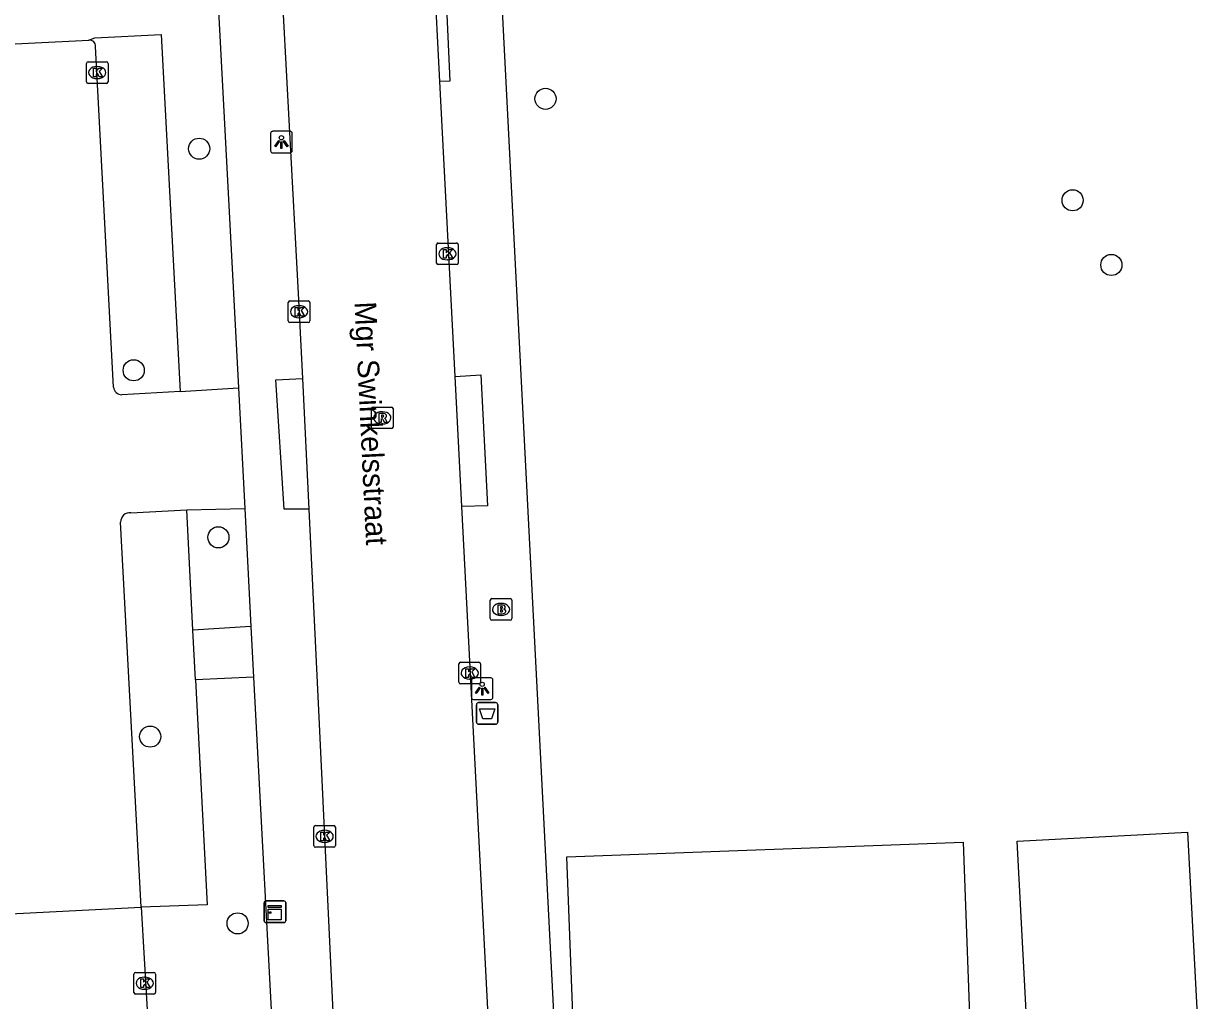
# Model space of a CAD drawing. Extents: x 160026 to 161302, y 384757 to 385701.
# Drawn here: x 160931.4 to 160985.9, y 385265.9 to 385311.2 of the extents above; entities that cross this region are included whole.
import ezdxf

# ---------------------------------------------------------------- set-up
doc = ezdxf.new("R2010")
doc.units = 0
for name, color, linetype in [('IMGEO_Afvalbak', 7, 'Continuous'), ('IMGEO_Boom', 7, 'Continuous'), ('IMGEO_Brandkraan', 7, 'Continuous'), ('IMGEO_Kast', 7, 'Continuous'), ('IMGEO_Kolk', 7, 'Continuous'), ('IMGEO_Lichtpunt', 7, 'Continuous'), ('IMGEO_Openbare_ruimte_label', 7, 'Continuous'), ('IMGEO_Pand', 7, 'Continuous'), ('IMGEO_Parkeervlak_open', 7, 'Continuous'), ('IMGEO_Rijbaan_lokaal_open', 7, 'Continuous'), ('IMGEO_Rioolput', 7, 'Continuous'), ('IMGEO_Voetpad_open', 7, 'Continuous')]:
    doc.layers.add(name, color=color, linetype=linetype)

msp = doc.modelspace()

# ---------------------------------------------------------------- linework, layer by layer
at = {"layer": 'IMGEO_Afvalbak'}
for p, q in [((160952.402, 385278.802), (160952.402, 385279.602)), ((160952.402, 385279.602), (160952.402, 385278.802)), ((160952.502, 385279.702), (160953.292, 385279.702)), ((160953.292, 385279.702), (160952.502, 385279.702)), ((160953.392, 385279.602), (160953.392, 385278.802)), ((160953.392, 385278.802), (160953.392, 385279.602)), ((160953.292, 385278.702), (160952.502, 385278.702)), ((160952.502, 385278.702), (160953.292, 385278.702))]:
    msp.add_line(p, q, dxfattribs=at)
msp.add_lwpolyline([(160952.545, 385279.416), (160953.249, 385279.416), (160953.1, 385278.946), (160952.694, 385278.946), (160952.545, 385279.416)], dxfattribs=at)
for centre, start, end in [((160952.502, 385279.602), 90, 180), ((160952.502, 385279.602), 90, 180), ((160953.292, 385279.602), 0, 90), ((160953.292, 385279.602), 360, 90), ((160952.502, 385278.802), 180, 270), ((160952.502, 385278.802), 180, 270), ((160953.292, 385278.802), 270, 0), ((160953.292, 385278.802), 270, 0)]:
    msp.add_arc(centre, 0.1, start, end, dxfattribs=at)
at = {"layer": 'IMGEO_Boom'}
for centre in [(160955.601, 385307.665), (160939.555, 385305.353), (160980.022, 385302.965), (160981.819, 385299.969), (160936.522, 385295.09), (160940.448, 385287.356), (160937.285, 385278.125), (160941.336, 385269.478)]:
    msp.add_circle(centre, 0.489, dxfattribs=at)
at = {"layer": 'IMGEO_Brandkraan'}
for p, q in [((160953.041, 385283.592), (160953.041, 385284.444)), ((160953.116, 385284.518), (160953.968, 385284.518)), ((160954.042, 385284.444), (160954.042, 385283.592)), ((160953.529, 385284.298), (160953.554, 385284.298)), ((160953.968, 385283.518), (160953.116, 385283.518)), ((160953.552, 385283.738), (160953.527, 385283.738))]:
    msp.add_line(p, q, dxfattribs=at)
for points in [[(160953.041, 385283.592), (160953.041, 385284.444)], [(160953.116, 385284.518), (160953.968, 385284.518)], [(160954.042, 385284.444), (160954.042, 385283.592)], [(160953.389, 385284.218), (160953.389, 385283.818), (160953.602, 385283.818)], [(160953.62, 385284.218), (160953.389, 385284.218)], [(160953.568, 385284.137), (160953.514, 385284.137), (160953.514, 385284.061)], [(160953.514, 385284.061), (160953.567, 385284.061)], [(160953.576, 385283.985), (160953.514, 385283.985), (160953.514, 385283.904)], [(160953.514, 385283.904), (160953.576, 385283.904)], [(160953.968, 385283.518), (160953.116, 385283.518)]]:
    msp.add_lwpolyline(points, dxfattribs=at)
for centre, radius, start, end in [((160953.118, 385284.442), 0.0765, 91.552, 178.448), ((160953.118, 385284.442), 0.0765, 91.552, 178.448), ((160953.966, 385284.442), 0.0765, 1.552, 88.448), ((160953.966, 385284.442), 0.0765, 1.552, 88.448), ((160953.569, 385284.099), 0.0379, 267.8285, 90.9355), ((160953.577, 385283.944), 0.0404, 269.8759, 90.5077), ((160953.624, 385284.073), 0.145, 59.4692, 91.5367), ((160953.649, 385284.12), 0.0922, 285.5137, 58.1501), ((160953.654, 385283.928), 0.105, 301.3115, 78.989), ((160953.118, 385283.594), 0.0765, 181.552, 268.448), ((160953.118, 385283.594), 0.0765, 181.552, 268.448), ((160953.608, 385284.069), 0.251, 268.6676, 293.5347), ((160953.966, 385283.594), 0.0765, 271.552, 358.448), ((160953.966, 385283.594), 0.0765, 271.552, 358.448)]:
    msp.add_arc(centre, radius, start, end, dxfattribs=at)
for centre, major_axis, ratio, start_param, end_param in [((160953.528, 385284.018), (-0.387, 0.002), 0.722429, 4.712389, 7.853982), ((160953.553, 385284.018), (-0.39, 0.002), 0.717154, 1.570796, 4.712389)]:
    msp.add_ellipse(centre, major_axis=major_axis, ratio=ratio, start_param=start_param, end_param=end_param, dxfattribs=at)
at = {"layer": 'IMGEO_Kast'}
for p, q in [((160942.565, 385269.59), (160942.565, 385270.431)), ((160942.565, 385270.431), (160942.565, 385269.59)), ((160942.64, 385270.515), (160943.481, 385270.515)), ((160943.481, 385270.515), (160942.64, 385270.515)), ((160943.565, 385270.44), (160943.565, 385269.599)), ((160943.565, 385269.599), (160943.565, 385270.44)), ((160943.49, 385269.515), (160942.649, 385269.515)), ((160942.649, 385269.515), (160943.49, 385269.515))]:
    msp.add_line(p, q, dxfattribs=at)
for points in [[(160942.76, 385270.305), (160943.36, 385270.305), (160943.36, 385270.22), (160942.76, 385270.22), (160942.76, 385270.305)], [(160942.76, 385270.13), (160943.36, 385270.13), (160943.36, 385269.641), (160942.76, 385269.641), (160942.76, 385270.13)]]:
    msp.add_lwpolyline(points, dxfattribs=at)
msp.add_circle((160942.844, 385269.979), 0.0377, dxfattribs=at)
for centre, start, end in [((160942.643, 385270.437), 92.4484, 184.2845), ((160942.643, 385270.437), 92.4484, 184.2845), ((160943.487, 385270.437), 2.4484, 94.2845), ((160943.487, 385270.437), 2.4484, 94.2845), ((160942.643, 385269.593), 182.4484, 274.2845), ((160942.643, 385269.593), 182.4484, 274.2845), ((160943.487, 385269.593), 272.4484, 4.2845), ((160943.487, 385269.593), 272.4484, 4.2845)]:
    msp.add_arc(centre, 0.0779, start, end, dxfattribs=at)
at = {"layer": 'IMGEO_Kolk'}
for p, q in [((160934.332, 385308.454), (160934.332, 385309.306)), ((160934.407, 385309.38), (160935.259, 385309.38)), ((160934.82, 385309.16), (160934.845, 385309.16)), ((160935.333, 385309.306), (160935.333, 385308.454)), ((160934.843, 385308.6), (160934.818, 385308.6)), ((160935.259, 385308.38), (160934.407, 385308.38)), ((160950.557, 385300.06), (160950.557, 385300.912)), ((160950.632, 385300.986), (160951.484, 385300.986)), ((160951.558, 385300.912), (160951.558, 385300.06)), ((160951.045, 385300.766), (160951.07, 385300.766)), ((160951.484, 385299.986), (160950.632, 385299.986)), ((160951.068, 385300.206), (160951.043, 385300.206)), ((160943.685, 385297.378), (160943.685, 385298.23)), ((160943.76, 385298.304), (160944.612, 385298.304)), ((160944.173, 385298.084), (160944.198, 385298.084)), ((160944.686, 385298.23), (160944.686, 385297.378)), ((160944.196, 385297.524), (160944.171, 385297.524)), ((160944.612, 385297.304), (160943.76, 385297.304)), ((160951.589, 385280.646), (160951.589, 385281.498)), ((160951.664, 385281.572), (160952.516, 385281.572)), ((160952.077, 385281.352), (160952.102, 385281.352)), ((160952.59, 385281.498), (160952.59, 385280.646)), ((160952.1, 385280.792), (160952.075, 385280.792)), ((160952.516, 385280.572), (160951.664, 385280.572)), ((160944.868, 385273.081), (160944.868, 385273.933)), ((160944.943, 385274.007), (160945.795, 385274.007)), ((160945.356, 385273.787), (160945.381, 385273.787)), ((160945.869, 385273.933), (160945.869, 385273.081)), ((160945.795, 385273.007), (160944.943, 385273.007)), ((160945.379, 385273.227), (160945.354, 385273.227)), ((160936.534, 385266.28), (160936.534, 385267.132)), ((160936.609, 385267.206), (160937.461, 385267.206)), ((160937.535, 385267.132), (160937.535, 385266.28)), ((160937.022, 385266.986), (160937.047, 385266.986)), ((160937.461, 385266.206), (160936.609, 385266.206)), ((160937.045, 385266.426), (160937.02, 385266.426))]:
    msp.add_line(p, q, dxfattribs=at)
for points in [[(160934.332, 385308.454), (160934.332, 385309.306)], [(160934.407, 385309.38), (160935.259, 385309.38)], [(160934.653, 385309.08), (160934.776, 385309.08), (160934.776, 385308.929), (160934.906, 385309.08), (160935.07, 385309.08), (160934.924, 385308.929), (160935.077, 385308.68), (160934.925, 385308.68), (160934.84, 385308.844), (160934.776, 385308.777), (160934.776, 385308.68), (160934.653, 385308.68), (160934.653, 385309.08)], [(160935.333, 385309.306), (160935.333, 385308.454)], [(160935.259, 385308.38), (160934.407, 385308.38)], [(160950.557, 385300.06), (160950.557, 385300.912)], [(160950.632, 385300.986), (160951.484, 385300.986)], [(160951.558, 385300.912), (160951.558, 385300.06)], [(160950.878, 385300.686), (160951.001, 385300.686), (160951.001, 385300.535), (160951.131, 385300.686), (160951.295, 385300.686), (160951.149, 385300.535), (160951.302, 385300.286), (160951.15, 385300.286), (160951.065, 385300.45), (160951.001, 385300.383), (160951.001, 385300.286), (160950.878, 385300.286), (160950.878, 385300.686)], [(160951.484, 385299.986), (160950.632, 385299.986)], [(160943.685, 385297.378), (160943.685, 385298.23)], [(160943.76, 385298.304), (160944.612, 385298.304)], [(160944.686, 385298.23), (160944.686, 385297.378)], [(160944.006, 385298.004), (160944.129, 385298.004), (160944.129, 385297.853), (160944.259, 385298.004), (160944.423, 385298.004), (160944.277, 385297.853), (160944.43, 385297.604), (160944.278, 385297.604), (160944.193, 385297.768), (160944.129, 385297.701), (160944.129, 385297.604), (160944.006, 385297.604), (160944.006, 385298.004)], [(160944.612, 385297.304), (160943.76, 385297.304)], [(160951.589, 385280.646), (160951.589, 385281.498)], [(160951.664, 385281.572), (160952.516, 385281.572)], [(160951.91, 385281.272), (160952.033, 385281.272), (160952.033, 385281.121), (160952.163, 385281.272), (160952.327, 385281.272), (160952.181, 385281.121), (160952.334, 385280.872), (160952.182, 385280.872), (160952.097, 385281.036), (160952.033, 385280.969), (160952.033, 385280.872), (160951.91, 385280.872), (160951.91, 385281.272)], [(160952.59, 385281.498), (160952.59, 385280.646)], [(160952.516, 385280.572), (160951.664, 385280.572)], [(160944.868, 385273.081), (160944.868, 385273.933)], [(160944.943, 385274.007), (160945.795, 385274.007)], [(160945.189, 385273.707), (160945.312, 385273.707), (160945.312, 385273.556), (160945.442, 385273.707), (160945.606, 385273.707), (160945.46, 385273.556), (160945.613, 385273.307), (160945.461, 385273.307), (160945.376, 385273.471), (160945.312, 385273.404), (160945.312, 385273.307), (160945.189, 385273.307), (160945.189, 385273.707)], [(160945.869, 385273.933), (160945.869, 385273.081)], [(160945.795, 385273.007), (160944.943, 385273.007)], [(160936.534, 385266.28), (160936.534, 385267.132)], [(160936.609, 385267.206), (160937.461, 385267.206)], [(160937.535, 385267.132), (160937.535, 385266.28)], [(160936.855, 385266.906), (160936.978, 385266.906), (160936.978, 385266.755), (160937.108, 385266.906), (160937.272, 385266.906), (160937.126, 385266.755), (160937.279, 385266.506), (160937.127, 385266.506), (160937.042, 385266.67), (160936.978, 385266.603), (160936.978, 385266.506), (160936.855, 385266.506), (160936.855, 385266.906)], [(160937.461, 385266.206), (160936.609, 385266.206)]]:
    msp.add_lwpolyline(points, dxfattribs=at)
for centre, start, end in [((160934.409, 385309.304), 91.552, 178.448), ((160934.409, 385309.304), 91.552, 178.448), ((160935.257, 385309.304), 1.552, 88.448), ((160935.257, 385309.304), 1.552, 88.448), ((160934.409, 385308.456), 181.552, 268.448), ((160934.409, 385308.456), 181.552, 268.448), ((160935.257, 385308.456), 271.552, 358.448), ((160935.257, 385308.456), 271.552, 358.448), ((160950.634, 385300.91), 91.552, 178.448), ((160950.634, 385300.91), 91.552, 178.448), ((160951.482, 385300.91), 1.552, 88.448), ((160951.482, 385300.91), 1.552, 88.448), ((160950.634, 385300.062), 181.552, 268.448), ((160950.634, 385300.062), 181.552, 268.448), ((160951.482, 385300.062), 271.552, 358.448), ((160951.482, 385300.062), 271.552, 358.448), ((160943.762, 385298.228), 91.552, 178.448), ((160943.762, 385298.228), 91.552, 178.448), ((160944.61, 385298.228), 1.552, 88.448), ((160944.61, 385298.228), 1.552, 88.448), ((160943.762, 385297.38), 181.552, 268.448), ((160943.762, 385297.38), 181.552, 268.448), ((160944.61, 385297.38), 271.552, 358.448), ((160944.61, 385297.38), 271.552, 358.448), ((160951.666, 385281.496), 91.552, 178.448), ((160951.666, 385281.496), 91.552, 178.448), ((160952.514, 385281.496), 1.552, 88.448), ((160952.514, 385281.496), 1.552, 88.448), ((160951.666, 385280.648), 181.552, 268.448), ((160951.666, 385280.648), 181.552, 268.448), ((160952.514, 385280.648), 271.552, 358.448), ((160952.514, 385280.648), 271.552, 358.448), ((160944.945, 385273.931), 91.552, 178.448), ((160944.945, 385273.931), 91.552, 178.448), ((160945.793, 385273.931), 1.552, 88.448), ((160945.793, 385273.931), 1.552, 88.448), ((160944.945, 385273.083), 181.552, 268.448), ((160944.945, 385273.083), 181.552, 268.448), ((160945.793, 385273.083), 271.552, 358.448), ((160945.793, 385273.083), 271.552, 358.448), ((160936.611, 385267.13), 91.552, 178.448), ((160936.611, 385267.13), 91.552, 178.448), ((160937.459, 385267.13), 1.552, 88.448), ((160937.459, 385267.13), 1.552, 88.448), ((160936.611, 385266.282), 181.552, 268.448), ((160936.611, 385266.282), 181.552, 268.448), ((160937.459, 385266.282), 271.552, 358.448), ((160937.459, 385266.282), 271.552, 358.448)]:
    msp.add_arc(centre, 0.0765, start, end, dxfattribs=at)
for centre, major_axis, ratio, start_param, end_param in [((160934.819, 385308.88), (-0.387, 0.002), 0.722429, 4.712389, 7.853982), ((160934.844, 385308.88), (-0.39, 0.002), 0.717154, 1.570796, 4.712389), ((160951.044, 385300.486), (-0.387, 0.002), 0.722429, 4.712389, 7.853982), ((160951.069, 385300.486), (-0.39, 0.002), 0.717154, 1.570796, 4.712389), ((160944.172, 385297.804), (-0.387, 0.002), 0.722429, 4.712389, 7.853982), ((160944.197, 385297.804), (-0.39, 0.002), 0.717154, 1.570796, 4.712389), ((160952.076, 385281.072), (-0.387, 0.002), 0.722429, 4.712389, 7.853982), ((160952.101, 385281.072), (-0.39, 0.002), 0.717154, 1.570796, 4.712389), ((160945.355, 385273.507), (-0.387, 0.002), 0.722429, 4.712389, 7.853982), ((160945.38, 385273.507), (-0.39, 0.002), 0.717154, 1.570796, 4.712389), ((160937.021, 385266.706), (-0.387, 0.002), 0.722429, 4.712389, 7.853982), ((160937.046, 385266.706), (-0.39, 0.002), 0.717154, 1.570796, 4.712389)]:
    msp.add_ellipse(centre, major_axis=major_axis, ratio=ratio, start_param=start_param, end_param=end_param, dxfattribs=at)
at = {"layer": 'IMGEO_Lichtpunt'}
for p, q in [((160942.868, 385306.063), (160942.868, 385305.256)), ((160942.868, 385306.063), (160942.868, 385305.256)), ((160943.77, 385306.158), (160942.962, 385306.158)), ((160943.77, 385306.158), (160942.962, 385306.158)), ((160943.864, 385305.256), (160943.864, 385306.063)), ((160943.864, 385305.256), (160943.864, 385306.063)), ((160942.962, 385305.162), (160943.77, 385305.162)), ((160942.962, 385305.162), (160943.77, 385305.162)), ((160952.169, 385280.749), (160952.169, 385279.942)), ((160952.169, 385280.749), (160952.169, 385279.942)), ((160953.071, 385280.844), (160952.263, 385280.844)), ((160953.071, 385280.844), (160952.263, 385280.844)), ((160953.165, 385279.942), (160953.165, 385280.749)), ((160953.165, 385279.942), (160953.165, 385280.749)), ((160952.263, 385279.848), (160953.071, 385279.848)), ((160952.263, 385279.848), (160953.071, 385279.848))]:
    msp.add_line(p, q, dxfattribs=at)
for points in [[(160943.242, 385305.727), (160943.281, 385305.699), (160943.093, 385305.437), (160943.055, 385305.464), (160943.242, 385305.727)], [(160943.454, 385305.699), (160943.492, 385305.726), (160943.679, 385305.464), (160943.64, 385305.436), (160943.454, 385305.699)], [(160943.344, 385305.679), (160943.391, 385305.679), (160943.391, 385305.357), (160943.344, 385305.357), (160943.344, 385305.679)], [(160952.543, 385280.413), (160952.582, 385280.385), (160952.394, 385280.123), (160952.356, 385280.15), (160952.543, 385280.413)], [(160952.645, 385280.365), (160952.692, 385280.365), (160952.692, 385280.043), (160952.645, 385280.043), (160952.645, 385280.365)], [(160952.755, 385280.385), (160952.793, 385280.412), (160952.98, 385280.15), (160952.941, 385280.122), (160952.755, 385280.385)]]:
    msp.add_lwpolyline(points, dxfattribs=at)
for centre in [(160943.367, 385305.861), (160952.668, 385280.547)]:
    msp.add_circle(centre, 0.0994, dxfattribs=at)
for centre, start, end in [((160942.962, 385306.063), 90, 180), ((160942.962, 385306.063), 90, 180), ((160943.77, 385306.063), 0, 90), ((160943.77, 385306.063), 0, 90), ((160942.962, 385305.256), 180, 270), ((160942.962, 385305.256), 180, 270), ((160943.77, 385305.256), 270, 0), ((160943.77, 385305.256), 270, 360), ((160952.263, 385280.749), 90, 180), ((160952.263, 385280.749), 90, 180), ((160953.071, 385280.749), 0, 90), ((160953.071, 385280.749), 0, 90), ((160952.263, 385279.942), 180, 270), ((160952.263, 385279.942), 180, 270), ((160953.071, 385279.942), 270, 0), ((160953.071, 385279.942), 270, 360)]:
    msp.add_arc(centre, 0.0946, start, end, dxfattribs=at)
at = {"layer": 'IMGEO_Pand'}
for points in [[(160985.901, 385263.194), (160978.01, 385262.778), (160977.457, 385273.289), (160985.348, 385273.705), (160985.901, 385263.194)], [(160975.342, 385262.71), (160956.99, 385262.025), (160956.597, 385272.555), (160974.949, 385273.24), (160975.342, 385262.71)]]:
    msp.add_lwpolyline(points, dxfattribs=at)
at = {"layer": 'IMGEO_Parkeervlak_open'}
msp.add_lwpolyline([(160936.873, 385270.226), (160937.139, 385265.47)], dxfattribs=at)
at = {"layer": 'IMGEO_Rijbaan_lokaal_open'}
for points in [[(160943.309, 385314.168), (160944.147, 385298.654), (160944.337, 385294.712)], [(160950.711, 385308.466), (160950.445, 385313.609)], [(160871.338, 385307.24), (160934.451, 385310.385)], [(160935.584, 385294.31), (160934.754, 385310.087)], [(160951.418, 385294.811), (160950.711, 385308.466)], [(160951.73, 385288.779), (160951.418, 385294.811)], [(160938.673, 385294.115), (160941.373, 385294.274)], [(160941.373, 385294.274), (160941.667, 385288.69)], [(160944.337, 385294.712), (160944.63, 385288.654)], [(160938.673, 385294.115), (160935.972, 385293.955)], [(160936.396, 385288.495), (160938.982, 385288.634)], [(160938.982, 385288.634), (160941.667, 385288.69)], [(160944.63, 385288.654), (160945.111, 385278.702), (160946.109, 385257.905), (160945.617, 385256.146)], [(160953.183, 385260.73), (160951.73, 385288.779)], [(160936.873, 385270.226), (160935.917, 385288.052)], [(160878.091, 385267.239), (160936.873, 385270.226)]]:
    msp.add_lwpolyline(points, dxfattribs=at)
for centre, radius, start, end in [((160934.468, 385310.099), 0.286, 357.5708, 93.3825), ((160935.999, 385294.374), 0.42, 188.8238, 266.2623), ((160936.352, 385288.062), 0.435, 84.1877, 181.3403)]:
    msp.add_arc(centre, radius, start, end, dxfattribs=at)
at = {"layer": 'IMGEO_Rioolput'}
for p, q in [((160947.539, 385292.464), (160947.539, 385293.316)), ((160947.614, 385293.39), (160948.466, 385293.39)), ((160948.027, 385293.17), (160948.052, 385293.17)), ((160948.54, 385293.316), (160948.54, 385292.464)), ((160948.05, 385292.61), (160948.025, 385292.61)), ((160948.466, 385292.39), (160947.614, 385292.39))]:
    msp.add_line(p, q, dxfattribs=at)
for points in [[(160947.539, 385292.464), (160947.539, 385293.316)], [(160947.614, 385293.39), (160948.466, 385293.39)], [(160948.54, 385293.316), (160948.54, 385292.464)], [(160948.128, 385293.088), (160947.876, 385293.09), (160947.876, 385292.69)], [(160947.876, 385292.69), (160948, 385292.69), (160948, 385292.852), (160948.011, 385292.852)], [(160948.054, 385293.009), (160948, 385293.009), (160948, 385292.928)], [(160948, 385292.928), (160948.052, 385292.928)], [(160948.058, 385292.823), (160948.129, 385292.69), (160948.269, 385292.69), (160948.204, 385292.816)], [(160948.466, 385292.39), (160947.614, 385292.39)]]:
    msp.add_lwpolyline(points, dxfattribs=at)
for centre, radius, start, end in [((160947.616, 385293.314), 0.0765, 91.552, 178.448), ((160947.616, 385293.314), 0.0765, 91.552, 178.448), ((160948.464, 385293.314), 0.0765, 1.552, 88.448), ((160948.464, 385293.314), 0.0765, 1.552, 88.448), ((160948.01, 385292.799), 0.0533, 26.0293, 88.6989), ((160948.036, 385293.117), 0.19, 274.7715, 282.9687), ((160948.06, 385292.913), 0.0964, 77.0061, 93.1865), ((160948.074, 385292.97), 0.0378, 276.6634, 79.6772), ((160948.127, 385292.978), 0.109, 350.3612, 89.416), ((160948.125, 385292.978), 0.112, 277.5842, 350.9817), ((160948.109, 385292.763), 0.108, 29.5134, 73.7905), ((160947.616, 385292.466), 0.0765, 181.552, 268.448), ((160947.616, 385292.466), 0.0765, 181.552, 268.448), ((160948.464, 385292.466), 0.0765, 271.552, 358.448), ((160948.464, 385292.466), 0.0765, 271.552, 358.448)]:
    msp.add_arc(centre, radius, start, end, dxfattribs=at)
for centre, major_axis, ratio, start_param, end_param in [((160948.026, 385292.89), (-0.387, 0.002), 0.722429, 4.712389, 7.853982), ((160948.051, 385292.89), (-0.39, 0.002), 0.717154, 1.570796, 4.712389)]:
    msp.add_ellipse(centre, major_axis=major_axis, ratio=ratio, start_param=start_param, end_param=end_param, dxfattribs=at)
at = {"layer": 'IMGEO_Voetpad_open'}
for points in [[(160953.44, 385314.779), (160956.119, 385262.329)], [(160940.346, 385313.797), (160941.373, 385294.274)], [(160950.445, 385313.609), (160950.931, 385313.63), (160951.176, 385308.487), (160950.711, 385308.466)], [(160934.451, 385310.385), (160934.728, 385310.49), (160937.801, 385310.637), (160938.673, 385294.115)], [(160951.418, 385294.811), (160952.613, 385294.887), (160952.912, 385288.821), (160951.73, 385288.779)], [(160944.63, 385288.654), (160943.49, 385288.662), (160943.114, 385294.647), (160944.337, 385294.712)], [(160939.268, 385283.05), (160938.982, 385288.634)], [(160941.667, 385288.69), (160941.955, 385283.222)], [(160941.955, 385283.222), (160939.268, 385283.05)], [(160939.386, 385280.753), (160939.268, 385283.05)], [(160941.955, 385283.222), (160942.078, 385280.873)], [(160939.386, 385280.753), (160939.92, 385270.344), (160936.873, 385270.226)], [(160942.078, 385280.873), (160939.386, 385280.753)], [(160942.078, 385280.873), (160943.072, 385261.989), (160943.187, 385258.042), (160942.453, 385254.474)]]:
    msp.add_lwpolyline(points, dxfattribs=at)

# ---------------------------------------------------------------- texts
at = {"layer": 'IMGEO_Openbare_ruimte_label'}
msp.add_text('Mgr Swinkelsstraat', height=1, rotation=272.7508, dxfattribs=at).set_placement((160946.751, 385298.252))

doc.saveas('drawing.dxf')
